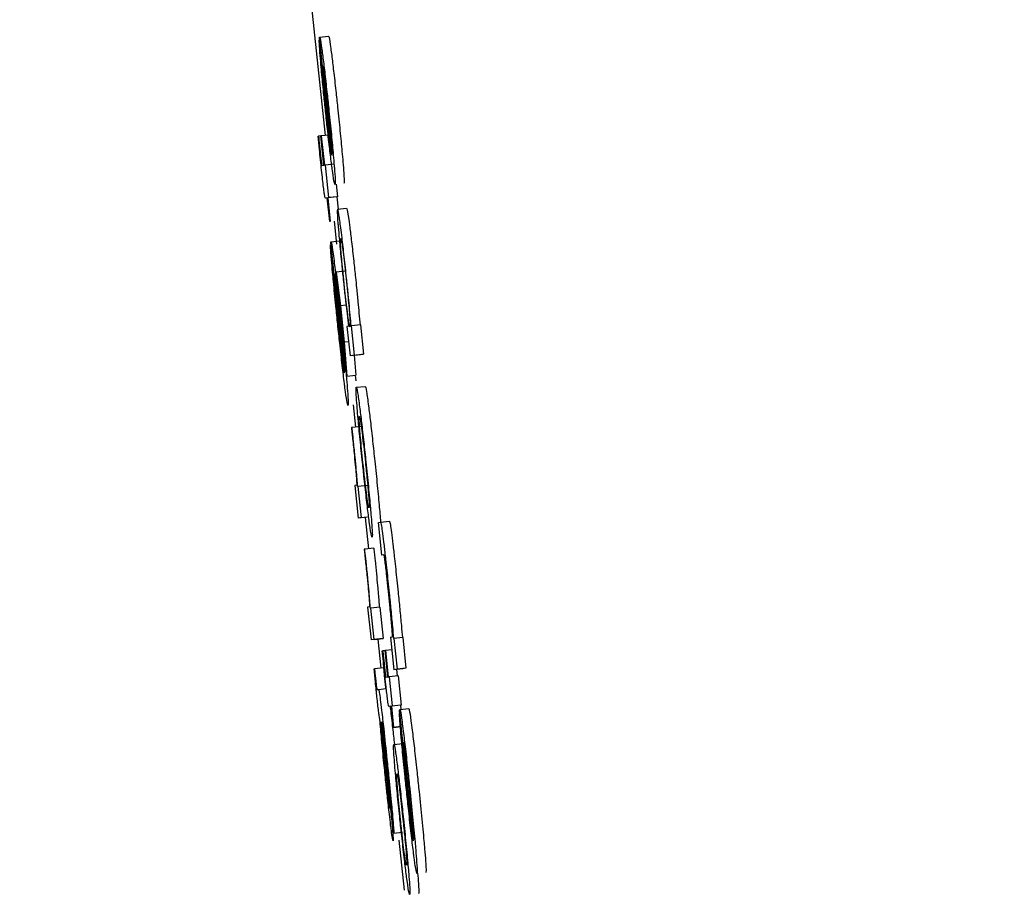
# Model space of a CAD drawing. Header units: inches. Extents: x 170 to 312, y 215 to 248.
# Tile 569 of 656: x 259.5719 to 259.5935, y 223.9719 to 223.991. Entities that reach past the tile are written whole.
import ezdxf

# ---------------------------------------------------------------- set-up
doc = ezdxf.new("R2010")
doc.units = ezdxf.units.IN
doc.header["$LTSCALE"] = 0.25
doc.header["$MEASUREMENT"] = 0
doc.layers.add('ANNOTATIONS', color=1, linetype='Continuous')
doc.layers.add('MOTOR LH', color=7, linetype='Continuous')
doc.styles.add('ARIAL', font='arial.ttf', dxfattribs={"height": 0.09375})
doc.dimstyles.new('STANDARD$0', dxfattribs={"dimtxt": 0.09375, "dimasz": 0.09375, "dimexe": 0.03125, "dimexo": 0.046875, "dimgap": 0.09, "dimtad": 0, "dimtih": 1, "dimtoh": 1, "dimdec": 4, "dimzin": 0, "dimdsep": 46, "dimtxsty": 'ARIAL', "dimcen": 0.09, "dimadec": 0, "dimazin": 0, "dimtfac": 1, "dimtdec": 4, "dimtofl": 0, "dimtmove": 0, "dimatfit": 1, "dimfxl": 1, "dimtolj": 1, "dimtzin": 0, "dimarcsym": 0})

# ---------------------------------------------------------------- blocks, each defined once
blk = doc.blocks.new('*D123')
at = {"layer": 'ANNOTATIONS', "color": 0, "lineweight": -2, "transparency": 16777216}
for p, q in [((259.279574, 224.436735), (261.125537, 224.436735)), ((261.094287, 224.342985), (261.094287, 222.643354)), ((261.094287, 220.508863), (261.094287, 222.208494)), ((260.363761, 220.415113), (261.125537, 220.415113))]:
    blk.add_line(p, q, dxfattribs=at)
at = {"layer": 'ANNOTATIONS', "color": 0, "transparency": 16777216}
for points in [[(261.078662, 224.342985), (261.109912, 224.342985), (261.094287, 224.436735)], [(261.078662, 220.508863), (261.109912, 220.508863), (261.094287, 220.415113)]]:
    blk.add_solid(points, dxfattribs=at)
at = {"layer": 'defpoints', "color": 0, "transparency": 16777216}
for p in [(259.232699, 224.436735), (260.316886, 220.415113), (261.094287, 220.415113)]:
    blk.add_point(p, dxfattribs=at)
at = {"layer": 'ANNOTATIONS', "color": 0, "transparency": 16777216, "insert": (261.094287, 222.425924), "char_height": 0.09375, "attachment_point": 5, "style": 'ARIAL'}
blk.add_mtext('\\A1;OPENING\\PHEIGHT', dxfattribs=at)
blk = doc.blocks.new('*D124')
at = {"layer": 'ANNOTATIONS', "color": 0, "lineweight": -2, "transparency": 16777216}
for p, q in [((259.279574, 225.272719), (261.780525, 225.272719)), ((261.749275, 225.178969), (261.749275, 223.061346)), ((261.749275, 220.508863), (261.749275, 222.626486)), ((261.284106, 220.415113), (261.780525, 220.415113))]:
    blk.add_line(p, q, dxfattribs=at)
at = {"layer": 'ANNOTATIONS', "color": 0, "transparency": 16777216}
for points in [[(261.73365, 225.178969), (261.7649, 225.178969), (261.749275, 225.272719)], [(261.73365, 220.508863), (261.7649, 220.508863), (261.749275, 220.415113)]]:
    blk.add_solid(points, dxfattribs=at)
at = {"layer": 'defpoints', "color": 0, "transparency": 16777216}
for p in [(259.232699, 225.272719), (261.237231, 220.415113), (261.749275, 220.415113)]:
    blk.add_point(p, dxfattribs=at)
at = {"layer": 'ANNOTATIONS', "color": 0, "transparency": 16777216, "insert": (261.749275, 222.843916), "char_height": 0.09375, "attachment_point": 5, "style": 'ARIAL'}
blk.add_mtext('\\A1;TOTAL\\PHEIGHT', dxfattribs=at)

msp = doc.modelspace()

# ---------------------------------------------------------------- linework, layer by layer
at = {"layer": 'MOTOR LH'}
for p, q in [((259.576481, 224.008515), (259.578583, 223.988439)), ((259.578728, 223.988009), (259.578457, 223.990588)), ((259.578463, 223.990602), (259.578659, 223.990623)), ((259.578461, 223.990541), (259.578453, 223.99054)), ((259.578453, 223.99054), (259.578521, 223.989897)), ((259.578736, 223.988037), (259.578534, 223.98996)), ((259.578428, 223.988422), (259.578439, 223.988423)), ((259.578489, 223.988429), (259.578439, 223.988423)), ((259.578489, 223.98843), (259.5785, 223.988431)), ((259.578557, 223.987786), (259.578489, 223.98843)), ((259.578681, 223.98845), (259.5785, 223.988431)), ((259.5785, 223.988431), (259.578568, 223.987787)), ((259.578514, 223.987781), (259.578557, 223.987786)), ((259.578568, 223.987787), (259.578585, 223.98779)), ((259.578781, 223.98781), (259.578585, 223.98779)), ((259.578585, 223.98779), (259.57866, 223.987075)), ((259.578827, 223.987369), (259.578856, 223.987096)), ((259.578838, 223.987094), (259.578643, 223.987073)), ((259.578856, 223.987096), (259.57866, 223.987075)), ((259.578856, 223.987096), (259.578838, 223.987094)), ((259.578838, 223.987094), (259.578867, 223.986825)), ((259.578591, 223.987066), (259.57859, 223.987066)), ((259.578632, 223.987071), (259.578591, 223.987066)), ((259.578687, 223.98655), (259.578632, 223.987071)), ((259.57866, 223.987075), (259.578643, 223.987073)), ((259.578643, 223.987073), (259.578698, 223.986552)), ((259.578858, 223.986824), (259.579053, 223.986845)), ((259.578698, 223.986552), (259.578687, 223.98655)), ((259.57878, 223.98656), (259.578833, 223.986053)), ((259.578711, 223.98604), (259.578703, 223.986039)), ((259.578703, 223.986039), (259.578778, 223.985325)), ((259.579007, 223.983227), (259.578706, 223.986093)), ((259.578712, 223.986108), (259.578907, 223.986129)), ((259.579015, 223.983259), (259.57879, 223.985395)), ((259.579019, 223.985461), (259.578823, 223.98544)), ((259.578823, 223.98544), (259.57892, 223.984702)), ((259.578886, 223.984837), (259.578823, 223.98544)), ((259.578786, 223.985326), (259.578778, 223.985325)), ((259.578953, 223.984299), (259.578886, 223.984837)), ((259.579043, 223.984715), (259.57892, 223.984702)), ((259.57892, 223.984702), (259.579004, 223.983902)), ((259.578999, 223.983766), (259.578953, 223.984299)), ((259.579358, 223.98428), (259.579162, 223.98426)), ((259.579358, 223.98428), (259.579426, 223.983637)), ((259.579099, 223.984252), (259.579064, 223.984247)), ((259.579064, 223.984247), (259.579132, 223.983604)), ((259.579162, 223.98426), (259.579154, 223.984259)), ((259.57923, 223.983617), (259.579162, 223.98426)), ((259.5791, 223.983912), (259.579004, 223.983902)), ((259.579004, 223.983902), (259.579063, 223.983159)), ((259.579063, 223.983159), (259.578999, 223.983766)), ((259.579328, 223.983625), (259.579132, 223.983604)), ((259.57923, 223.983617), (259.579426, 223.983637)), ((259.579426, 223.983637), (259.579328, 223.983625)), ((259.57923, 223.983617), (259.579132, 223.983604)), ((259.579224, 223.983614), (259.579259, 223.98318)), ((259.579063, 223.983159), (259.579259, 223.98318)), ((259.579244, 223.983178), (259.579255, 223.983054)), ((259.579269, 223.982912), (259.579465, 223.982933)), ((259.579202, 223.982526), (259.579253, 223.982039)), ((259.579175, 223.98203), (259.579162, 223.982029)), ((259.57937, 223.982051), (259.579175, 223.98203)), ((259.579273, 223.980761), (259.579236, 223.980756)), ((259.579236, 223.980756), (259.579311, 223.980041)), ((259.579309, 223.980735), (259.579298, 223.980734)), ((259.579505, 223.980756), (259.579309, 223.980735)), ((259.579381, 223.980051), (259.579309, 223.980735)), ((259.579507, 223.980062), (259.579311, 223.980041)), ((259.579381, 223.980051), (259.579311, 223.980041)), ((259.579461, 223.980057), (259.579533, 223.979366)), ((259.579754, 223.979943), (259.579801, 223.979949)), ((259.579791, 223.980088), (259.579802, 223.979949)), ((259.579801, 223.979949), (259.579997, 223.97997)), ((259.57983, 223.979229), (259.579754, 223.979943)), ((259.579456, 223.979359), (259.579443, 223.979357)), ((259.579651, 223.979379), (259.579456, 223.979359)), ((259.579875, 223.979235), (259.57983, 223.979229)), ((259.579554, 223.978089), (259.579517, 223.978084)), ((259.579517, 223.978084), (259.579592, 223.97737)), ((259.57959, 223.978063), (259.579579, 223.978062)), ((259.579786, 223.978084), (259.57959, 223.978063)), ((259.579662, 223.977378), (259.57959, 223.978063)), ((259.579786, 223.978084), (259.579858, 223.977399)), ((259.579788, 223.97739), (259.579592, 223.97737)), ((259.579662, 223.977378), (259.579592, 223.97737)), ((259.579662, 223.977378), (259.579858, 223.977399)), ((259.579741, 223.977385), (259.579807, 223.976749)), ((259.579858, 223.977399), (259.579788, 223.97739)), ((259.580019, 223.977428), (259.580063, 223.977433)), ((259.580019, 223.977428), (259.580094, 223.976713)), ((259.580085, 223.977399), (259.580093, 223.9774)), ((259.580289, 223.97742), (259.580093, 223.9774)), ((259.580093, 223.9774), (259.580165, 223.976722)), ((259.580289, 223.97742), (259.58036, 223.976743)), ((259.580048, 223.97715), (259.579911, 223.977136)), ((259.57984, 223.977126), (259.57985, 223.977128)), ((259.579901, 223.977133), (259.57985, 223.977128)), ((259.579901, 223.977134), (259.579911, 223.977136)), ((259.579961, 223.976555), (259.579901, 223.977134)), ((259.579911, 223.977136), (259.579972, 223.976556)), ((259.579658, 223.976733), (259.579669, 223.976734)), ((259.579864, 223.976755), (259.579669, 223.976734)), ((259.58029, 223.976734), (259.580094, 223.976713)), ((259.580165, 223.976722), (259.580094, 223.976713)), ((259.580153, 223.976719), (259.580168, 223.976577)), ((259.58036, 223.976743), (259.580165, 223.976722)), ((259.58036, 223.976743), (259.58029, 223.976734)), ((259.579918, 223.97655), (259.579961, 223.976555)), ((259.579972, 223.976556), (259.57999, 223.976559)), ((259.580186, 223.976579), (259.57999, 223.976559)), ((259.57999, 223.976559), (259.580058, 223.975916)), ((259.580186, 223.976579), (259.580253, 223.975936)), ((259.579723, 223.976274), (259.579759, 223.976278)), ((259.579759, 223.976278), (259.579927, 223.976296)), ((259.580029, 223.975912), (259.579988, 223.975907)), ((259.579988, 223.975907), (259.579988, 223.975907)), ((259.580078, 223.975443), (259.580029, 223.975912)), ((259.580253, 223.975936), (259.58004, 223.975913)), ((259.580058, 223.975916), (259.58004, 223.975913)), ((259.58004, 223.975913), (259.580089, 223.975444)), ((259.580225, 223.975836), (259.580421, 223.975857)), ((259.580253, 223.975936), (259.580236, 223.975934)), ((259.580236, 223.975934), (259.580246, 223.975839)), ((259.580225, 223.975768), (259.580216, 223.975767)), ((259.580216, 223.975767), (259.580292, 223.975053)), ((259.580521, 223.972955), (259.580219, 223.97582)), ((259.579808, 223.975561), (259.579817, 223.975562)), ((259.580257, 223.975462), (259.580078, 223.975443)), ((259.580089, 223.975444), (259.580078, 223.975443)), ((259.580089, 223.975444), (259.580257, 223.975462)), ((259.57986, 223.975134), (259.579918, 223.974571)), ((259.579866, 223.975176), (259.579926, 223.974588)), ((259.580093, 223.975072), (259.580289, 223.975092)), ((259.5803, 223.975054), (259.580292, 223.975053)), ((259.580528, 223.972986), (259.580304, 223.975122)), ((259.580087, 223.973126), (259.580012, 223.973841)), ((259.580087, 223.973126), (259.580283, 223.973146)), ((259.580203, 223.972968), (259.580318, 223.971872))]:
    msp.add_line(p, q, dxfattribs=at)
for points, knots in [([(259.578457, 223.990588), (259.578457, 223.990591), (259.578459, 223.990598), (259.578462, 223.990601), (259.578463, 223.990602)], [0, 0, 0, 0, 0.499965, 1, 1, 1, 1]), ([(259.578463, 223.990602), (259.578466, 223.990596), (259.578475, 223.990581), (259.578499, 223.990429), (259.578525, 223.990231), (259.578532, 223.990179)], [0, 0, 0, 0, 0.305667, 0.818277, 1, 1, 1, 1]), ([(259.578659, 223.990623), (259.578662, 223.990617), (259.578671, 223.990602), (259.578695, 223.99045), (259.578721, 223.990252), (259.578728, 223.9902)], [0, 0, 0, 0, 0.305632, 0.818152, 1, 1, 1, 1]), ([(259.578492, 223.989996), (259.578484, 223.990087), (259.578465, 223.990311), (259.578455, 223.990473), (259.578454, 223.990525), (259.578453, 223.99054)], [0, 0, 0, 0, 0.3363, 0.819955, 1, 1, 1, 1]), ([(259.578532, 223.990179), (259.578546, 223.990071), (259.578572, 223.989855), (259.578619, 223.989437), (259.578649, 223.989159), (259.578662, 223.989039)], [0, 0, 0, 0, 0.361657, 0.724732, 1, 1, 1, 1]), ([(259.578728, 223.9902), (259.578741, 223.990092), (259.578768, 223.989876), (259.578815, 223.989458), (259.578845, 223.98918), (259.578857, 223.98906)], [0, 0, 0, 0, 0.361499, 0.724656, 1, 1, 1, 1]), ([(259.578593, 223.988969), (259.578581, 223.989089), (259.578552, 223.98937), (259.578517, 223.989726), (259.578499, 223.989924), (259.578492, 223.989996)], [0, 0, 0, 0, 0.319685, 0.752556, 1, 1, 1, 1]), ([(259.578521, 223.989897), (259.578523, 223.989857), (259.578528, 223.989777), (259.578538, 223.989658), (259.578543, 223.989598)], [0, 0, 0, 0, 0.496125, 1, 1, 1, 1]), ([(259.578534, 223.98996), (259.578542, 223.989919), (259.578554, 223.989863), (259.578588, 223.989604), (259.578615, 223.989375), (259.578637, 223.989169), (259.578649, 223.989053), (259.578653, 223.989021)], [0, 0, 0, 0, 0.4513768, 0.6193267, 0.7884196, 0.940542, 1, 1, 1, 1]), ([(259.578543, 223.989598), (259.578546, 223.989557), (259.578554, 223.989474), (259.578564, 223.989372), (259.578569, 223.98932)], [0, 0, 0, 0, 0.489779, 1, 1, 1, 1]), ([(259.578569, 223.98932), (259.578572, 223.98929), (259.578578, 223.989231), (259.578589, 223.989117), (259.578598, 223.989033), (259.578603, 223.988981)], [0, 0, 0, 0, 0.2728576, 0.5453418, 1, 1, 1, 1]), ([(259.578662, 223.989039), (259.57868, 223.988865), (259.578716, 223.988517), (259.578755, 223.988102), (259.578772, 223.98791), (259.578778, 223.987835)], [0, 0, 0, 0, 0.37746, 0.756909, 1, 1, 1, 1]), ([(259.578857, 223.98906), (259.578876, 223.988886), (259.578912, 223.988537), (259.578951, 223.988123), (259.578968, 223.98793), (259.578974, 223.987855)], [0, 0, 0, 0, 0.377466, 0.756907, 1, 1, 1, 1]), ([(259.578727, 223.987797), (259.578713, 223.987906), (259.578686, 223.988122), (259.578638, 223.988551), (259.578607, 223.98884), (259.578593, 223.988969)], [0, 0, 0, 0, 0.3551073, 0.7114301, 1, 1, 1, 1]), ([(259.578603, 223.988981), (259.57861, 223.988914), (259.578627, 223.988753), (259.578644, 223.988607), (259.578654, 223.988521)], [0, 0, 0, 0, 0.414825, 1, 1, 1, 1]), ([(259.578653, 223.989021), (259.578664, 223.988914), (259.578686, 223.988699), (259.578706, 223.98849), (259.578714, 223.988398), (259.578715, 223.988384)], [0, 0, 0, 0, 0.457578, 0.918905, 1, 1, 1, 1]), ([(259.578482, 223.987905), (259.578474, 223.987981), (259.578456, 223.988154), (259.578438, 223.988326), (259.578428, 223.988422)], [0, 0, 0, 0, 0.441196, 1, 1, 1, 1]), ([(259.578439, 223.988423), (259.578443, 223.98838), (259.578452, 223.988292), (259.578461, 223.988203), (259.578466, 223.988159)], [0, 0, 0, 0, 0.498333, 1, 1, 1, 1]), ([(259.578654, 223.988521), (259.57866, 223.988464), (259.578676, 223.988327), (259.578688, 223.988237), (259.578695, 223.988185)], [0, 0, 0, 0, 0.423509, 1, 1, 1, 1]), ([(259.578715, 223.988384), (259.57872, 223.988331), (259.578733, 223.988174), (259.578736, 223.988088), (259.578736, 223.988049), (259.578736, 223.988037)], [0, 0, 0, 0, 0.261316, 0.76994, 1, 1, 1, 1]), ([(259.578695, 223.988185), (259.578701, 223.988145), (259.578716, 223.988044), (259.578723, 223.988022), (259.578728, 223.988009)], [0, 0, 0, 0, 0.400903, 1, 1, 1, 1]), ([(259.578466, 223.988159), (259.57847, 223.988123), (259.578478, 223.988042), (259.57849, 223.987941), (259.578496, 223.98789), (259.578497, 223.987874)], [0, 0, 0, 0, 0.356404, 0.809189, 1, 1, 1, 1]), ([(259.578529, 223.987472), (259.578521, 223.987541), (259.578505, 223.987681), (259.57849, 223.987829), (259.578482, 223.987905)], [0, 0, 0, 0, 0.490626, 1, 1, 1, 1]), ([(259.578497, 223.987874), (259.578499, 223.987859), (259.578505, 223.987819), (259.57851, 223.987785), (259.578512, 223.987782), (259.578514, 223.987781)], [0, 0, 0, 0, 0.191162, 0.490623, 1, 1, 1, 1]), ([(259.5788, 223.987367), (259.578796, 223.987373), (259.578786, 223.987389), (259.57876, 223.987546), (259.578733, 223.987753), (259.578727, 223.987797)], [0, 0, 0, 0, 0.3380527, 0.8573452, 1, 1, 1, 1]), ([(259.578778, 223.987835), (259.578785, 223.987751), (259.578803, 223.987526), (259.578807, 223.987387), (259.578802, 223.987373), (259.5788, 223.987367)], [0, 0, 0, 0, 0.266128, 0.712046, 1, 1, 1, 1]), ([(259.578974, 223.987855), (259.578981, 223.987771), (259.578998, 223.987546), (259.579003, 223.987408), (259.578998, 223.987393), (259.578995, 223.987387)], [0, 0, 0, 0, 0.266253, 0.712072, 1, 1, 1, 1]), ([(259.578565, 223.987171), (259.57856, 223.987211), (259.57855, 223.987287), (259.578536, 223.987412), (259.578529, 223.987472)], [0, 0, 0, 0, 0.513864, 1, 1, 1, 1]), ([(259.578591, 223.987066), (259.578588, 223.987068), (259.578585, 223.987071), (259.578578, 223.987089), (259.578569, 223.987144), (259.578565, 223.987171)], [0, 0, 0, 0, 0.391031, 0.691586, 1, 1, 1, 1]), ([(259.578858, 223.986824), (259.578855, 223.986817), (259.578848, 223.986798), (259.578856, 223.986635), (259.578872, 223.986432), (259.578875, 223.986395)], [0, 0, 0, 0, 0.346499, 0.882271, 1, 1, 1, 1]), ([(259.578928, 223.986412), (259.578913, 223.986522), (259.578876, 223.986794), (259.578865, 223.986813), (259.578858, 223.986824)], [0, 0, 0, 0, 0.402406, 1, 1, 1, 1]), ([(259.579053, 223.986845), (259.579058, 223.986838), (259.579068, 223.986821), (259.579093, 223.986667), (259.579119, 223.986472), (259.579124, 223.986433)], [0, 0, 0, 0, 0.361316, 0.872591, 1, 1, 1, 1]), ([(259.578875, 223.986395), (259.578884, 223.986289), (259.578901, 223.986077), (259.578942, 223.985663), (259.57897, 223.985391), (259.578981, 223.985282)], [0, 0, 0, 0, 0.372525, 0.748103, 1, 1, 1, 1]), ([(259.579055, 223.985302), (259.579038, 223.985462), (259.579003, 223.985783), (259.578959, 223.986169), (259.578937, 223.986343), (259.578928, 223.986412)], [0, 0, 0, 0, 0.37359, 0.74998, 1, 1, 1, 1]), ([(259.579124, 223.986433), (259.579137, 223.98633), (259.579163, 223.986123), (259.579209, 223.985716), (259.579238, 223.985442), (259.579251, 223.985322)], [0, 0, 0, 0, 0.359079, 0.720066, 1, 1, 1, 1]), ([(259.578748, 223.985435), (259.57874, 223.985531), (259.578719, 223.985762), (259.578705, 223.985956), (259.578703, 223.986019), (259.578703, 223.986039)], [0, 0, 0, 0, 0.325024, 0.780285, 1, 1, 1, 1]), ([(259.578706, 223.986093), (259.578706, 223.986097), (259.578708, 223.986104), (259.578711, 223.986107), (259.578712, 223.986108)], [0, 0, 0, 0, 0.499998, 1, 1, 1, 1]), ([(259.578712, 223.986108), (259.578715, 223.986102), (259.578724, 223.986086), (259.578749, 223.985923), (259.578777, 223.985709), (259.578786, 223.985638)], [0, 0, 0, 0, 0.301431, 0.767534, 1, 1, 1, 1]), ([(259.578932, 223.985923), (259.578927, 223.986005), (259.578916, 223.986166), (259.578922, 223.986176), (259.578925, 223.986181)], [0, 0, 0, 0, 0.504243, 1, 1, 1, 1]), ([(259.578925, 223.986181), (259.57893, 223.986172), (259.578938, 223.986158), (259.578964, 223.985992), (259.57899, 223.985786), (259.579022, 223.985507), (259.579042, 223.985315), (259.579052, 223.985219)], [0, 0, 0, 0, 0.373679, 0.541531, 0.7112, 0.856623, 1, 1, 1, 1]), ([(259.579001, 223.9852), (259.578991, 223.985296), (259.578971, 223.985489), (259.578946, 223.985751), (259.578937, 223.985866), (259.578932, 223.985923)], [0, 0, 0, 0, 0.33089, 0.663872, 1, 1, 1, 1]), ([(259.578786, 223.985638), (259.578801, 223.985512), (259.578832, 223.98526), (259.578884, 223.984798), (259.578915, 223.984498), (259.578929, 223.984371)], [0, 0, 0, 0, 0.365638, 0.7315038, 1, 1, 1, 1]), ([(259.578861, 223.984295), (259.578848, 223.984428), (259.578814, 223.984754), (259.578775, 223.985148), (259.578754, 223.985369), (259.578748, 223.985435)], [0, 0, 0, 0, 0.326544, 0.7983, 1, 1, 1, 1]), ([(259.57879, 223.985395), (259.578797, 223.985361), (259.578808, 223.985308), (259.578837, 223.985095), (259.578867, 223.984844), (259.578896, 223.98458), (259.578913, 223.984418), (259.57892, 223.984351)], [0, 0, 0, 0, 0.336434, 0.52613, 0.71774, 0.882834, 1, 1, 1, 1]), ([(259.578778, 223.985325), (259.578781, 223.985281), (259.578787, 223.985191), (259.578798, 223.98506), (259.578803, 223.984994)], [0, 0, 0, 0, 0.495598, 1, 1, 1, 1]), ([(259.578981, 223.985282), (259.578989, 223.985209), (259.579008, 223.985031), (259.579027, 223.98486), (259.579038, 223.98476)], [0, 0, 0, 0, 0.408812, 1, 1, 1, 1]), ([(259.579085, 223.984469), (259.579077, 223.984532), (259.579062, 223.984649), (259.579033, 223.9849), (259.579013, 223.985087), (259.579002, 223.985187), (259.579001, 223.9852)], [0, 0, 0, 0, 0.3542409, 0.6558483, 0.9568231, 1, 1, 1, 1]), ([(259.579052, 223.985219), (259.579062, 223.985128), (259.579081, 223.984945), (259.579106, 223.984681), (259.579116, 223.984561), (259.579121, 223.984495)], [0, 0, 0, 0, 0.312064, 0.625417, 1, 1, 1, 1]), ([(259.579109, 223.984768), (259.579102, 223.98484), (259.579085, 223.98501), (259.579066, 223.985195), (259.579055, 223.985302)], [0, 0, 0, 0, 0.420277, 1, 1, 1, 1]), ([(259.579251, 223.985322), (259.579259, 223.985245), (259.579278, 223.985062), (259.579295, 223.984889), (259.579305, 223.984789)], [0, 0, 0, 0, 0.419307, 1, 1, 1, 1]), ([(259.578803, 223.984994), (259.578807, 223.984954), (259.578815, 223.98486), (259.578826, 223.984748), (259.578833, 223.984684)], [0, 0, 0, 0, 0.42512, 1, 1, 1, 1]), ([(259.579038, 223.98476), (259.579047, 223.98468), (259.57907, 223.984483), (259.579088, 223.984338), (259.579099, 223.984252)], [0, 0, 0, 0, 0.399318, 1, 1, 1, 1]), ([(259.579154, 223.984259), (259.579148, 223.98433), (259.579136, 223.984476), (259.579118, 223.98467), (259.579109, 223.984768)], [0, 0, 0, 0, 0.491861, 1, 1, 1, 1]), ([(259.579305, 223.984789), (259.579313, 223.984704), (259.579331, 223.984508), (259.579343, 223.984361), (259.57935, 223.984279)], [0, 0, 0, 0, 0.436363, 1, 1, 1, 1]), ([(259.578833, 223.984684), (259.578836, 223.984651), (259.578843, 223.984584), (259.578855, 223.984458), (259.578865, 223.984365), (259.578871, 223.984308)], [0, 0, 0, 0, 0.273962, 0.548189, 1, 1, 1, 1]), ([(259.579121, 223.984495), (259.579126, 223.984421), (259.579137, 223.984253), (259.579131, 223.984243), (259.579128, 223.984238)], [0, 0, 0, 0, 0.444926, 1, 1, 1, 1]), ([(259.579008, 223.982993), (259.578993, 223.983119), (259.578962, 223.983371), (259.578909, 223.983845), (259.578876, 223.984157), (259.578861, 223.984295)], [0, 0, 0, 0, 0.358213, 0.717137, 1, 1, 1, 1]), ([(259.578871, 223.984308), (259.578879, 223.984236), (259.578897, 223.984058), (259.578916, 223.983894), (259.578927, 223.983796)], [0, 0, 0, 0, 0.40563, 1, 1, 1, 1]), ([(259.57892, 223.984351), (259.578934, 223.984221), (259.578961, 223.983962), (259.57898, 223.983749), (259.57899, 223.983644)], [0, 0, 0, 0, 0.504918, 1, 1, 1, 1]), ([(259.578929, 223.984371), (259.578951, 223.984162), (259.578994, 223.983742), (259.579037, 223.983292), (259.579055, 223.983089), (259.579059, 223.983033)], [0, 0, 0, 0, 0.417913, 0.838497, 1, 1, 1, 1]), ([(259.579128, 223.984238), (259.579124, 223.984243), (259.579119, 223.984251), (259.579105, 223.984322), (259.579092, 223.98442), (259.579085, 223.984469)], [0, 0, 0, 0, 0.412201, 0.700329, 1, 1, 1, 1]), ([(259.578927, 223.983796), (259.578934, 223.983738), (259.578951, 223.983589), (259.578964, 223.983485), (259.578972, 223.983423)], [0, 0, 0, 0, 0.396134, 1, 1, 1, 1]), ([(259.57899, 223.983644), (259.578996, 223.983579), (259.57901, 223.983403), (259.579014, 223.983311), (259.579015, 223.98327), (259.579015, 223.983259)], [0, 0, 0, 0, 0.298443, 0.802726, 1, 1, 1, 1]), ([(259.578972, 223.983423), (259.578979, 223.983379), (259.578995, 223.983268), (259.579002, 223.983242), (259.579007, 223.983227)], [0, 0, 0, 0, 0.396749, 1, 1, 1, 1]), ([(259.579086, 223.982513), (259.57908, 223.98253), (259.579067, 223.982558), (259.579033, 223.982797), (259.579012, 223.982961), (259.579008, 223.982993)], [0, 0, 0, 0, 0.524418, 0.909795, 1, 1, 1, 1]), ([(259.579059, 223.983033), (259.579067, 223.982938), (259.579087, 223.982701), (259.579094, 223.982539), (259.579089, 223.982521), (259.579086, 223.982513)], [0, 0, 0, 0, 0.27645, 0.692135, 1, 1, 1, 1]), ([(259.579289, 223.982454), (259.579283, 223.982535), (259.579265, 223.98276), (259.579261, 223.982892), (259.579267, 223.982907), (259.579269, 223.982912)], [0, 0, 0, 0, 0.264169, 0.72667, 1, 1, 1, 1]), ([(259.579269, 223.982912), (259.579276, 223.982899), (259.579288, 223.982876), (259.579325, 223.9826), (259.579341, 223.98248)], [0, 0, 0, 0, 0.564784, 1, 1, 1, 1]), ([(259.579465, 223.982933), (259.579471, 223.98292), (259.579484, 223.982896), (259.579521, 223.982621), (259.579537, 223.982501)], [0, 0, 0, 0, 0.564776, 1, 1, 1, 1]), ([(259.579404, 223.981263), (259.579386, 223.981434), (259.579351, 223.981778), (259.579311, 223.98219), (259.579295, 223.982379), (259.579289, 223.982454)], [0, 0, 0, 0, 0.37428, 0.75093, 1, 1, 1, 1]), ([(259.579341, 223.98248), (259.579355, 223.982374), (259.579381, 223.982161), (259.579431, 223.981722), (259.579463, 223.981418), (259.579479, 223.981272)], [0, 0, 0, 0, 0.341491, 0.684238, 1, 1, 1, 1]), ([(259.579537, 223.982501), (259.57955, 223.982394), (259.579577, 223.982181), (259.579626, 223.981743), (259.579659, 223.981439), (259.579674, 223.981293)], [0, 0, 0, 0, 0.341502, 0.684244, 1, 1, 1, 1]), ([(259.579346, 223.981985), (259.579341, 223.982052), (259.579327, 223.982238), (259.579332, 223.982265), (259.579336, 223.982269), (259.579337, 223.982269)], [0, 0, 0, 0, 0.333361, 0.921926, 1, 1, 1, 1]), ([(259.579337, 223.982269), (259.57934, 223.982264), (259.579347, 223.982251), (259.579365, 223.982143), (259.579381, 223.982023), (259.579383, 223.982007)], [0, 0, 0, 0, 0.408967, 0.922235, 1, 1, 1, 1]), ([(259.579162, 223.982029), (259.579164, 223.982004), (259.57917, 223.981953), (259.579178, 223.981871), (259.579184, 223.981814), (259.579188, 223.981783)], [0, 0, 0, 0, 0.309537, 0.618739, 1, 1, 1, 1]), ([(259.579203, 223.981766), (259.579195, 223.981843), (259.579185, 223.981932), (259.579176, 223.982019), (259.579175, 223.98203)], [0, 0, 0, 0, 0.865376, 1, 1, 1, 1]), ([(259.579415, 223.981264), (259.579405, 223.981362), (259.579384, 223.981558), (259.57936, 223.981811), (259.57935, 223.98193), (259.579346, 223.981985)], [0, 0, 0, 0, 0.348181, 0.697432, 1, 1, 1, 1]), ([(259.579383, 223.982007), (259.579391, 223.981945), (259.579407, 223.98182), (259.579438, 223.981551), (259.579458, 223.98136), (259.579468, 223.981268)], [0, 0, 0, 0, 0.339056, 0.680161, 1, 1, 1, 1]), ([(259.579188, 223.981783), (259.579201, 223.981658), (259.579224, 223.981432), (259.579252, 223.981141), (259.579262, 223.981016), (259.579268, 223.980956)], [0, 0, 0, 0, 0.390526, 0.705998, 1, 1, 1, 1]), ([(259.579298, 223.980734), (259.579289, 223.980844), (259.579276, 223.981016), (259.579244, 223.981366), (259.579219, 223.981612), (259.579205, 223.981746), (259.579203, 223.981766)], [0, 0, 0, 0, 0.447428, 0.699992, 0.954886, 1, 1, 1, 1]), ([(259.579539, 223.980071), (259.579525, 223.980186), (259.579496, 223.980417), (259.579447, 223.980855), (259.579417, 223.981144), (259.579404, 223.981263)], [0, 0, 0, 0, 0.3678999, 0.7377895, 1, 1, 1, 1]), ([(259.579498, 223.980541), (259.579489, 223.980612), (259.579471, 223.980754), (259.57944, 223.981024), (259.579422, 223.981198), (259.579415, 223.981264)], [0, 0, 0, 0, 0.3817879, 0.767048, 1, 1, 1, 1]), ([(259.579468, 223.981268), (259.579482, 223.981136), (259.579505, 223.980915), (259.57953, 223.980648), (259.579546, 223.980447), (259.579555, 223.980287), (259.57955, 223.980272), (259.579547, 223.980263)], [0, 0, 0, 0, 0.191752, 0.321579, 0.451258, 0.660125, 1, 1, 1, 1]), ([(259.579479, 223.981272), (259.579497, 223.981091), (259.579535, 223.980726), (259.579574, 223.980313), (259.57959, 223.98013), (259.579595, 223.980068)], [0, 0, 0, 0, 0.395803, 0.794663, 1, 1, 1, 1]), ([(259.579674, 223.981293), (259.579693, 223.981111), (259.579731, 223.980747), (259.57977, 223.980334), (259.579786, 223.980151), (259.579791, 223.980088)], [0, 0, 0, 0, 0.395797, 0.794651, 1, 1, 1, 1]), ([(259.579268, 223.980956), (259.579271, 223.98091), (259.579281, 223.98077), (259.579276, 223.980765), (259.579273, 223.980761)], [0, 0, 0, 0, 0.3237056, 1, 1, 1, 1]), ([(259.579547, 223.980263), (259.579544, 223.980267), (259.579537, 223.980278), (259.579519, 223.98038), (259.579501, 223.980518), (259.579498, 223.980541)], [0, 0, 0, 0, 0.374945, 0.89722, 1, 1, 1, 1]), ([(259.579615, 223.97962), (259.579611, 223.979626), (259.579601, 223.979642), (259.579574, 223.979803), (259.579546, 223.98002), (259.579539, 223.980071)], [0, 0, 0, 0, 0.332309, 0.844563, 1, 1, 1, 1]), ([(259.579595, 223.980068), (259.579602, 223.979986), (259.579619, 223.979766), (259.579623, 223.979638), (259.579617, 223.979625), (259.579615, 223.97962)], [0, 0, 0, 0, 0.271127, 0.727307, 1, 1, 1, 1]), ([(259.579801, 223.979949), (259.579807, 223.979938), (259.579815, 223.979921), (259.579843, 223.979723), (259.579875, 223.979461), (259.579917, 223.979091), (259.579946, 223.978817), (259.579964, 223.978654)], [0, 0, 0, 0, 0.294698, 0.462653, 0.632, 0.780784, 1, 1, 1, 1]), ([(259.579997, 223.97997), (259.580002, 223.979959), (259.58001, 223.979941), (259.580039, 223.979744), (259.580071, 223.979482), (259.580113, 223.979112), (259.580142, 223.978838), (259.580159, 223.978675)], [0, 0, 0, 0, 0.294698, 0.462664, 0.631999, 0.780782, 1, 1, 1, 1]), ([(259.579443, 223.979357), (259.579445, 223.979332), (259.579451, 223.979281), (259.579459, 223.979199), (259.579465, 223.979142), (259.579469, 223.979111)], [0, 0, 0, 0, 0.309538, 0.618714, 1, 1, 1, 1]), ([(259.579484, 223.979094), (259.579476, 223.979171), (259.579466, 223.97926), (259.579457, 223.979347), (259.579456, 223.979359)], [0, 0, 0, 0, 0.86542, 1, 1, 1, 1]), ([(259.579651, 223.979379), (259.579656, 223.979336), (259.579665, 223.979248), (259.579675, 223.979159), (259.57968, 223.979115)], [0, 0, 0, 0, 0.498424, 1, 1, 1, 1]), ([(259.579469, 223.979111), (259.579482, 223.978986), (259.579505, 223.978761), (259.579533, 223.978469), (259.579543, 223.978344), (259.579549, 223.978284)], [0, 0, 0, 0, 0.390521, 0.705993, 1, 1, 1, 1]), ([(259.579579, 223.978062), (259.57957, 223.978172), (259.579557, 223.978344), (259.579525, 223.978695), (259.5795, 223.97894), (259.579486, 223.979074), (259.579484, 223.979094)], [0, 0, 0, 0, 0.447433, 0.699983, 0.954886, 1, 1, 1, 1]), ([(259.57968, 223.979115), (259.57969, 223.979015), (259.579711, 223.978814), (259.579741, 223.978495), (259.579761, 223.978257), (259.579771, 223.978127), (259.579775, 223.978082)], [0, 0, 0, 0, 0.222545, 0.444524, 0.808274, 1, 1, 1, 1]), ([(259.579971, 223.978474), (259.579961, 223.978573), (259.579943, 223.978741), (259.579919, 223.978955), (259.579899, 223.979109), (259.579883, 223.979219), (259.579878, 223.979229), (259.579875, 223.979235)], [0, 0, 0, 0, 0.21613, 0.367422, 0.519132, 0.712339, 1, 1, 1, 1]), ([(259.579964, 223.978654), (259.579973, 223.978567), (259.579995, 223.978353), (259.580015, 223.97815), (259.580027, 223.978029)], [0, 0, 0, 0, 0.404689, 1, 1, 1, 1]), ([(259.580159, 223.978675), (259.580168, 223.978588), (259.580191, 223.978374), (259.580211, 223.978171), (259.580223, 223.97805)], [0, 0, 0, 0, 0.404684, 1, 1, 1, 1]), ([(259.580045, 223.977717), (259.580034, 223.977832), (259.580017, 223.978025), (259.579989, 223.97831), (259.579975, 223.978443), (259.579971, 223.978474)], [0, 0, 0, 0, 0.532556, 0.893225, 1, 1, 1, 1]), ([(259.579549, 223.978284), (259.579552, 223.978238), (259.579562, 223.978098), (259.579557, 223.978093), (259.579554, 223.978089)], [0, 0, 0, 0, 0.3237364, 1, 1, 1, 1]), ([(259.580027, 223.978029), (259.580039, 223.977901), (259.580061, 223.977671), (259.580077, 223.977483), (259.580085, 223.977399)], [0, 0, 0, 0, 0.555, 1, 1, 1, 1]), ([(259.580223, 223.97805), (259.580235, 223.977922), (259.580257, 223.977692), (259.580273, 223.977503), (259.58028, 223.977419)], [0, 0, 0, 0, 0.554994, 1, 1, 1, 1]), ([(259.580063, 223.977433), (259.580064, 223.977444), (259.580065, 223.977464), (259.580056, 223.977585), (259.580048, 223.977681), (259.580045, 223.977717)], [0, 0, 0, 0, 0.383147, 0.764171, 1, 1, 1, 1]), ([(259.579888, 223.976661), (259.57988, 223.976738), (259.579863, 223.976894), (259.579847, 223.977049), (259.57984, 223.977126)], [0, 0, 0, 0, 0.4990894, 1, 1, 1, 1]), ([(259.57985, 223.977128), (259.579853, 223.977101), (259.579858, 223.977049), (259.579866, 223.97697), (259.579872, 223.976917), (259.579875, 223.97689)], [0, 0, 0, 0, 0.336904, 0.667004, 1, 1, 1, 1]), ([(259.579706, 223.97626), (259.5797, 223.976321), (259.579683, 223.97648), (259.579668, 223.976636), (259.579658, 223.976733)], [0, 0, 0, 0, 0.381526, 1, 1, 1, 1]), ([(259.579669, 223.976734), (259.579672, 223.9767), (259.579677, 223.976648), (259.579685, 223.976572), (259.579689, 223.976532), (259.579691, 223.976511)], [0, 0, 0, 0, 0.4881617, 0.7401577, 1, 1, 1, 1]), ([(259.579864, 223.976755), (259.579868, 223.976721), (259.579873, 223.976668), (259.57988, 223.976592), (259.579885, 223.976552), (259.579887, 223.976532)], [0, 0, 0, 0, 0.488228, 0.74209, 1, 1, 1, 1]), ([(259.579875, 223.97689), (259.579878, 223.976861), (259.579885, 223.976791), (259.579895, 223.976699), (259.579901, 223.976651), (259.579903, 223.976634)], [0, 0, 0, 0, 0.315412, 0.763016, 1, 1, 1, 1]), ([(259.579691, 223.976511), (259.579694, 223.976486), (259.579699, 223.976441), (259.579705, 223.976382), (259.579712, 223.976332), (259.579719, 223.976279), (259.579722, 223.976276), (259.579723, 223.976274)], [0, 0, 0, 0, 0.139406, 0.255505, 0.371522, 0.556549, 1, 1, 1, 1]), ([(259.579887, 223.976532), (259.579889, 223.976507), (259.579894, 223.976462), (259.579901, 223.976402), (259.579907, 223.976353), (259.579915, 223.9763), (259.579917, 223.976297), (259.579919, 223.976294)], [0, 0, 0, 0, 0.139385, 0.25622, 0.371648, 0.556643, 1, 1, 1, 1]), ([(259.57993, 223.976272), (259.579926, 223.976307), (259.579918, 223.976377), (259.579904, 223.976508), (259.579894, 223.976603), (259.579888, 223.976661)], [0, 0, 0, 0, 0.283163, 0.566682, 1, 1, 1, 1]), ([(259.579903, 223.976634), (259.579905, 223.976618), (259.579911, 223.976571), (259.579916, 223.976553), (259.579918, 223.97655), (259.579918, 223.97655)], [0, 0, 0, 0, 0.216952, 0.649492, 1, 1, 1, 1]), ([(259.579759, 223.976278), (259.579763, 223.976268), (259.579769, 223.97625), (259.579794, 223.97607), (259.579827, 223.975795), (259.579878, 223.975342), (259.579918, 223.97497), (259.579941, 223.974744)], [0, 0, 0, 0, 0.208164, 0.351386, 0.494856, 0.694319, 1, 1, 1, 1]), ([(259.579963, 223.976001), (259.579959, 223.976037), (259.57995, 223.976104), (259.579936, 223.976219), (259.57993, 223.976272)], [0, 0, 0, 0, 0.536284, 1, 1, 1, 1]), ([(259.579786, 223.975618), (259.579782, 223.975637), (259.579776, 223.975666), (259.579759, 223.975793), (259.579741, 223.975942), (259.579723, 223.976106), (259.579711, 223.976212), (259.579706, 223.97626)], [0, 0, 0, 0, 0.318933, 0.5035, 0.689701, 0.856443, 1, 1, 1, 1]), ([(259.579988, 223.975907), (259.579986, 223.975908), (259.579982, 223.97591), (259.579976, 223.975927), (259.579968, 223.975976), (259.579963, 223.976001)], [0, 0, 0, 0, 0.3920673, 0.6927887, 1, 1, 1, 1]), ([(259.580011, 223.975909), (259.580014, 223.975886), (259.58003, 223.975756), (259.580063, 223.975459), (259.580091, 223.975193), (259.580104, 223.975073)], [0, 0, 0, 0, 0.103766, 0.594176, 1, 1, 1, 1]), ([(259.580421, 223.975857), (259.580424, 223.97585), (259.580433, 223.975834), (259.580459, 223.975672), (259.580486, 223.975457), (259.580495, 223.975386)], [0, 0, 0, 0, 0.301425, 0.767359, 1, 1, 1, 1]), ([(259.580262, 223.975163), (259.580253, 223.975259), (259.580233, 223.97549), (259.580219, 223.975684), (259.580217, 223.975747), (259.580216, 223.975767)], [0, 0, 0, 0, 0.3250251, 0.780308, 1, 1, 1, 1]), ([(259.580219, 223.97582), (259.58022, 223.975824), (259.580222, 223.975831), (259.580224, 223.975834), (259.580225, 223.975836)], [0, 0, 0, 0, 0.499983, 1, 1, 1, 1]), ([(259.580225, 223.975836), (259.580229, 223.97583), (259.580237, 223.975813), (259.580263, 223.975651), (259.58029, 223.975437), (259.5803, 223.975366)], [0, 0, 0, 0, 0.301474, 0.767504, 1, 1, 1, 1]), ([(259.579918, 223.974243), (259.579904, 223.974383), (259.57987, 223.974711), (259.579822, 223.975203), (259.579798, 223.975479), (259.579786, 223.975618)], [0, 0, 0, 0, 0.267267, 0.629525, 1, 1, 1, 1]), ([(259.579814, 223.97543), (259.579811, 223.975459), (259.579806, 223.975532), (259.579806, 223.975558), (259.579807, 223.97556), (259.579808, 223.975561)], [0, 0, 0, 0, 0.368859, 0.91033, 1, 1, 1, 1]), ([(259.579851, 223.975012), (259.579844, 223.975089), (259.579829, 223.975248), (259.579819, 223.975368), (259.579814, 223.97543)], [0, 0, 0, 0, 0.489749, 1, 1, 1, 1]), ([(259.579817, 223.975562), (259.579824, 223.975493), (259.579837, 223.975355), (259.579852, 223.975208), (259.57986, 223.975134)], [0, 0, 0, 0, 0.495841, 1, 1, 1, 1]), ([(259.579832, 223.975567), (259.579831, 223.975563), (259.57983, 223.975555), (259.579835, 223.975495), (259.579838, 223.975456), (259.57984, 223.975441)], [0, 0, 0, 0, 0.5604487, 0.835955, 1, 1, 1, 1]), ([(259.579933, 223.974721), (259.579918, 223.974861), (259.579896, 223.97507), (259.579867, 223.975326), (259.579849, 223.975472), (259.579837, 223.975556), (259.579834, 223.975563), (259.579832, 223.975567)], [0, 0, 0, 0, 0.342571, 0.509586, 0.678219, 0.82403, 1, 1, 1, 1]), ([(259.57984, 223.975441), (259.579842, 223.975417), (259.579846, 223.975368), (259.579855, 223.975278), (259.579862, 223.975213), (259.579866, 223.975176)], [0, 0, 0, 0, 0.302523, 0.604492, 1, 1, 1, 1]), ([(259.5803, 223.975366), (259.580315, 223.97524), (259.580346, 223.974988), (259.580397, 223.974526), (259.580429, 223.974226), (259.580443, 223.974099)], [0, 0, 0, 0, 0.365626, 0.7315, 1, 1, 1, 1]), ([(259.580495, 223.975386), (259.580511, 223.97526), (259.580542, 223.975008), (259.580593, 223.974547), (259.580625, 223.974246), (259.580638, 223.974119)], [0, 0, 0, 0, 0.365352, 0.731519, 1, 1, 1, 1]), ([(259.579914, 223.974393), (259.579906, 223.974472), (259.579883, 223.974687), (259.579864, 223.974886), (259.579851, 223.975012)], [0, 0, 0, 0, 0.364579, 1, 1, 1, 1]), ([(259.580113, 223.974613), (259.580107, 223.974695), (259.580089, 223.97492), (259.580085, 223.975052), (259.580091, 223.975066), (259.580093, 223.975072)], [0, 0, 0, 0, 0.264153, 0.72667, 1, 1, 1, 1]), ([(259.580093, 223.975072), (259.5801, 223.975058), (259.580112, 223.975035), (259.58015, 223.974759), (259.580166, 223.974639)], [0, 0, 0, 0, 0.564776, 1, 1, 1, 1]), ([(259.580375, 223.974023), (259.580361, 223.974156), (259.580327, 223.974482), (259.580288, 223.974876), (259.580268, 223.975097), (259.580262, 223.975163)], [0, 0, 0, 0, 0.326174, 0.798295, 1, 1, 1, 1]), ([(259.580292, 223.975053), (259.580295, 223.975008), (259.580301, 223.974918), (259.580311, 223.974787), (259.580317, 223.974721)], [0, 0, 0, 0, 0.49577, 1, 1, 1, 1]), ([(259.580304, 223.975122), (259.580311, 223.975089), (259.580321, 223.975036), (259.58035, 223.974822), (259.58038, 223.974571), (259.580409, 223.974307), (259.580427, 223.974146), (259.580434, 223.974079)], [0, 0, 0, 0, 0.336461, 0.526314, 0.717726, 0.883096, 1, 1, 1, 1]), ([(259.579918, 223.974571), (259.57993, 223.974446), (259.579952, 223.974235), (259.579977, 223.973979), (259.579987, 223.973871), (259.579991, 223.973833)], [0, 0, 0, 0, 0.4869434, 0.8171112, 1, 1, 1, 1]), ([(259.579926, 223.974588), (259.579945, 223.974408), (259.579982, 223.974044), (259.580016, 223.9737), (259.580033, 223.973527)], [0, 0, 0, 0, 0.495935, 1, 1, 1, 1]), ([(259.580012, 223.973841), (259.580013, 223.97385), (259.580014, 223.973866), (259.580006, 223.97398), (259.579991, 223.974153), (259.579965, 223.974409), (259.579945, 223.974608), (259.579933, 223.974721)], [0, 0, 0, 0, 0.2248064, 0.3834996, 0.5429918, 0.7417548, 1, 1, 1, 1]), ([(259.579941, 223.974744), (259.579955, 223.97461), (259.579991, 223.974266), (259.580033, 223.973845), (259.580055, 223.973614), (259.58006, 223.973552)], [0, 0, 0, 0, 0.319042, 0.817078, 1, 1, 1, 1]), ([(259.580228, 223.973422), (259.580211, 223.973594), (259.580175, 223.973938), (259.580136, 223.97435), (259.58012, 223.974538), (259.580113, 223.974613)], [0, 0, 0, 0, 0.374272, 0.750917, 1, 1, 1, 1]), ([(259.580166, 223.974639), (259.580179, 223.974533), (259.580206, 223.97432), (259.580255, 223.973882), (259.580288, 223.973578), (259.580303, 223.973432)], [0, 0, 0, 0, 0.341496, 0.683919, 1, 1, 1, 1]), ([(259.580317, 223.974721), (259.580321, 223.974681), (259.580329, 223.974587), (259.58034, 223.974476), (259.580346, 223.974412)], [0, 0, 0, 0, 0.4256126, 1, 1, 1, 1]), ([(259.579972, 223.973868), (259.579964, 223.973938), (259.579945, 223.974098), (259.579925, 223.974287), (259.579914, 223.974393)], [0, 0, 0, 0, 0.438021, 1, 1, 1, 1]), ([(259.58017, 223.974145), (259.580165, 223.974212), (259.580152, 223.974397), (259.580156, 223.974425), (259.580161, 223.974428), (259.580161, 223.974429)], [0, 0, 0, 0, 0.333375, 0.921927, 1, 1, 1, 1]), ([(259.580161, 223.974429), (259.580165, 223.974423), (259.580172, 223.974411), (259.58019, 223.974302), (259.580206, 223.974182), (259.580208, 223.974166)], [0, 0, 0, 0, 0.408953, 0.922237, 1, 1, 1, 1]), ([(259.580346, 223.974412), (259.58035, 223.974379), (259.580356, 223.974312), (259.580369, 223.974186), (259.580379, 223.974093), (259.580385, 223.974035)], [0, 0, 0, 0, 0.273636, 0.547536, 1, 1, 1, 1]), ([(259.580023, 223.973303), (259.580014, 223.973379), (259.579992, 223.973568), (259.579955, 223.973902), (259.579929, 223.974144), (259.579918, 223.974243)], [0, 0, 0, 0, 0.285642, 0.706286, 1, 1, 1, 1]), ([(259.580239, 223.973424), (259.580229, 223.973522), (259.580209, 223.973718), (259.580185, 223.973971), (259.580175, 223.97409), (259.58017, 223.974145)], [0, 0, 0, 0, 0.347823, 0.697264, 1, 1, 1, 1]), ([(259.580208, 223.974166), (259.580216, 223.974104), (259.580232, 223.97398), (259.580262, 223.97371), (259.580283, 223.97352), (259.580293, 223.973427)], [0, 0, 0, 0, 0.339074, 0.680163, 1, 1, 1, 1]), ([(259.580638, 223.974119), (259.58066, 223.97391), (259.580704, 223.973491), (259.580746, 223.973041), (259.580764, 223.972838), (259.580769, 223.972781)], [0, 0, 0, 0, 0.4177227, 0.8384352, 1, 1, 1, 1]), ([(259.580522, 223.97272), (259.580507, 223.972846), (259.580476, 223.973099), (259.580423, 223.973572), (259.58039, 223.973885), (259.580375, 223.974023)], [0, 0, 0, 0, 0.358217, 0.7168275, 1, 1, 1, 1]), ([(259.580385, 223.974035), (259.580392, 223.973963), (259.580411, 223.973786), (259.580429, 223.973622), (259.58044, 223.973524)], [0, 0, 0, 0, 0.40598, 1, 1, 1, 1]), ([(259.580434, 223.974079), (259.580447, 223.973948), (259.580474, 223.973689), (259.580494, 223.973477), (259.580504, 223.973371)], [0, 0, 0, 0, 0.505216, 1, 1, 1, 1]), ([(259.580443, 223.974099), (259.580464, 223.97389), (259.580508, 223.97347), (259.580551, 223.97302), (259.580568, 223.972817), (259.580573, 223.972761)], [0, 0, 0, 0, 0.417909, 0.8384967, 1, 1, 1, 1]), ([(259.580001, 223.973669), (259.579998, 223.973676), (259.579995, 223.973688), (259.579982, 223.973782), (259.579974, 223.973846), (259.579972, 223.973868)], [0, 0, 0, 0, 0.492118, 0.825549, 1, 1, 1, 1]), ([(259.579991, 223.973833), (259.579994, 223.973793), (259.580001, 223.973713), (259.580002, 223.973673), (259.580001, 223.97367), (259.580001, 223.973669)], [0, 0, 0, 0, 0.412628, 0.826354, 1, 1, 1, 1]), ([(259.580033, 223.973527), (259.580039, 223.973464), (259.580055, 223.973296), (259.580064, 223.973179), (259.58007, 223.973105)], [0, 0, 0, 0, 0.371621, 1, 1, 1, 1]), ([(259.58006, 223.973552), (259.580068, 223.973461), (259.580084, 223.973278), (259.580092, 223.973146), (259.580089, 223.973132), (259.580087, 223.973126)], [0, 0, 0, 0, 0.34418, 0.688301, 1, 1, 1, 1]), ([(259.58044, 223.973524), (259.580447, 223.973465), (259.580465, 223.973317), (259.580478, 223.973213), (259.580486, 223.97315)], [0, 0, 0, 0, 0.395907, 1, 1, 1, 1]), ([(259.580075, 223.972955), (259.580071, 223.972965), (259.580065, 223.972984), (259.580044, 223.973137), (259.580028, 223.973261), (259.580023, 223.973303)], [0, 0, 0, 0, 0.44587, 0.812569, 1, 1, 1, 1]), ([(259.580364, 223.97223), (259.58035, 223.972346), (259.580321, 223.972577), (259.580272, 223.973015), (259.580241, 223.973303), (259.580228, 223.973422)], [0, 0, 0, 0, 0.368182, 0.738105, 1, 1, 1, 1]), ([(259.580322, 223.9727), (259.580313, 223.972771), (259.580295, 223.972914), (259.580265, 223.973184), (259.580246, 223.973358), (259.580239, 223.973424)], [0, 0, 0, 0, 0.381993, 0.7666, 1, 1, 1, 1]), ([(259.580293, 223.973427), (259.580306, 223.973295), (259.580329, 223.973074), (259.580354, 223.972808), (259.580371, 223.972606), (259.58038, 223.972447), (259.580375, 223.972432), (259.580371, 223.972422)], [0, 0, 0, 0, 0.191766, 0.3216, 0.451285, 0.660068, 1, 1, 1, 1]), ([(259.580303, 223.973432), (259.580322, 223.97325), (259.58036, 223.972885), (259.580399, 223.972472), (259.580414, 223.972289), (259.58042, 223.972227)], [0, 0, 0, 0, 0.395799, 0.794665, 1, 1, 1, 1]), ([(259.580504, 223.973371), (259.580509, 223.973306), (259.580524, 223.973131), (259.580528, 223.973038), (259.580528, 223.972997), (259.580528, 223.972986)], [0, 0, 0, 0, 0.298217, 0.802728, 1, 1, 1, 1]), ([(259.58007, 223.973105), (259.580073, 223.973069), (259.580079, 223.972974), (259.580077, 223.972962), (259.580075, 223.972955)], [0, 0, 0, 0, 0.37756, 1, 1, 1, 1]), ([(259.580486, 223.97315), (259.580492, 223.973106), (259.580509, 223.972996), (259.580516, 223.97297), (259.580521, 223.972955)], [0, 0, 0, 0, 0.396586, 1, 1, 1, 1]), ([(259.580371, 223.972422), (259.580368, 223.972427), (259.580361, 223.972437), (259.580343, 223.972539), (259.580325, 223.972677), (259.580322, 223.9727)], [0, 0, 0, 0, 0.374945, 0.897196, 1, 1, 1, 1]), ([(259.5806, 223.972241), (259.580593, 223.972258), (259.580581, 223.972287), (259.580547, 223.972524), (259.580526, 223.972689), (259.580522, 223.97272)], [0, 0, 0, 0, 0.524373, 0.909627, 1, 1, 1, 1]), ([(259.580573, 223.972761), (259.580581, 223.972666), (259.5806, 223.972429), (259.580608, 223.972266), (259.580602, 223.972249), (259.5806, 223.972241)], [0, 0, 0, 0, 0.276432, 0.692176, 1, 1, 1, 1]), ([(259.580769, 223.972781), (259.580777, 223.972686), (259.580796, 223.972449), (259.580803, 223.972287), (259.580798, 223.972269), (259.580796, 223.972262)], [0, 0, 0, 0, 0.276575, 0.69221, 1, 1, 1, 1]), ([(259.58044, 223.971779), (259.580436, 223.971786), (259.580426, 223.971802), (259.580399, 223.971963), (259.580371, 223.97218), (259.580364, 223.97223)], [0, 0, 0, 0, 0.332333, 0.844706, 1, 1, 1, 1]), ([(259.58042, 223.972227), (259.580426, 223.972145), (259.580444, 223.971925), (259.580447, 223.971798), (259.580442, 223.971784), (259.58044, 223.971779)], [0, 0, 0, 0, 0.271126, 0.727289, 1, 1, 1, 1]), ([(259.580616, 223.972248), (259.580622, 223.972166), (259.580639, 223.971946), (259.580643, 223.971819), (259.580638, 223.971805), (259.580636, 223.9718)], [0, 0, 0, 0, 0.271127, 0.727308, 1, 1, 1, 1])]:
    msp.add_open_spline(points, degree=3, knots=knots, dxfattribs=at)

# ---------------------------------------------------------------- dimensions: what is measured, and where the dimension line sits
at = {"layer": 'ANNOTATIONS'}
for base, p1, p2, text, picture, middle in [((261.749275, 220.415113), (259.232699, 225.272719), (261.237231, 220.415113), 'TOTAL\\PHEIGHT', '*D124', (261.749275, 222.843916)), ((261.094287, 220.415113), (259.232699, 224.436735), (260.316886, 220.415113), 'OPENING\\PHEIGHT', '*D123', (261.094287, 222.425924))]:
    dim = msp.add_linear_dim(base=base, p1=p1, p2=p2, angle=90, text=text, dimstyle='STANDARD$0', dxfattribs=at)
    dim.commit()
    dim.dimension.update_dxf_attribs({"geometry": picture, "text_midpoint": middle})

doc.saveas('drawing.dxf')
